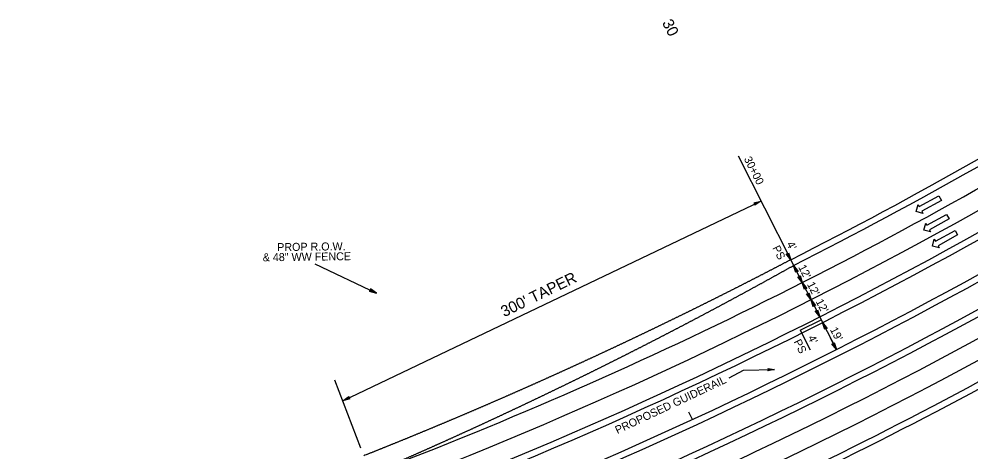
# Model space of a CAD drawing. Extents: x 2389694 to 2405615, y 547005 to 573532.
# Drawn here: x 2391136 to 2391730, y 552823 to 553094 of the extents above; entities that cross this region are included whole.
import ezdxf

# ---------------------------------------------------------------- set-up
doc = ezdxf.new("R2010")
doc.units = 0
for name, color, linetype in [('Old_Level_11', 7, 'Continuous'), ('Old_Level_22', 7, 'Continuous'), ('Prop Cable Guiderail Double Face', 7, 'Continuous'), ('Prop Dimension', 7, 'Continuous'), ('Prop Dimension Text', 7, 'Continuous'), ('Prop DSN Text', 7, 'Continuous'), ('Prop EOT', 7, 'Continuous'), ('Prop Horizontal Alignment', 7, 'Continuous'), ('Prop Horizontal Alignment Curve and Spiral Data', 7, 'Continuous'), ('Prop Horizontal Alignment Tick Large', 7, 'Continuous'), ('Prop Horizontal Alignment Tick Small', 7, 'Continuous'), ('Prop Lane Arrow Through CELL', 7, 'Continuous'), ('Prop Lane Lines', 7, 'Continuous')]:
    doc.layers.add(name, color=color, linetype=linetype)

# ---------------------------------------------------------------- blocks, each defined once
blk = doc.blocks.new('TERM')
at = {"layer": 'Old_Level_11'}
blk.add_lwpolyline([(-0.01375, 0.00225), (0, 0), (-0.01375, -0.0025), (-0.012, 0)], close=True, dxfattribs=at)

msp = doc.modelspace()

# ---------------------------------------------------------------- linework, layer by layer
at = {"layer": 'Prop Cable Guiderail Double Face'}
msp.add_arc((2390350.01, 555442.22), 2869, 286.11768, 302.22693, dxfattribs=at)
at = {"layer": 'Prop Dimension'}
for p, q in [((2391584.73, 553008.25), (2391617.64, 552943.37)), ((2391337.8, 552855.24), (2391599.01, 552980.09)), ((2391617.64, 552943.37), (2391619.45, 552939.8)), ((2391619.45, 552939.8), (2391624.88, 552929.1)), ((2391624.88, 552929.1), (2391630.31, 552918.39)), ((2391630.31, 552918.39), (2391635.74, 552907.69)), ((2391623.57, 552899.28), (2391636.64, 552905.91)), ((2391635.74, 552907.69), (2391637.55, 552904.12)), ((2391637.55, 552904.12), (2391646.14, 552887.18)), ((2391623.57, 552899.28), (2391629.73, 552887.13)), ((2391349.13, 552825.57), (2391332.91, 552868.04))]:
    msp.add_line(p, q, dxfattribs=at)
for points in [[(2391594.62, 552978.85), (2391599.01, 552980.09), (2391595.27, 552977.42), (2391595.45, 552978.39)], [(2391616.3, 552947.73), (2391617.64, 552943.37), (2391614.88, 552947.04), (2391615.85, 552946.89)], [(2391620.8, 552935.43), (2391619.45, 552939.8), (2391622.21, 552936.12), (2391621.24, 552936.28)], [(2391623.54, 552933.46), (2391624.88, 552929.1), (2391622.12, 552932.77), (2391623.09, 552932.62)], [(2391626.22, 552924.73), (2391624.88, 552929.1), (2391627.64, 552925.42), (2391626.67, 552925.57)], [(2391628.96, 552922.76), (2391630.31, 552918.39), (2391627.55, 552922.07), (2391628.52, 552921.92)], [(2391631.65, 552914.03), (2391630.31, 552918.39), (2391633.07, 552914.72), (2391632.1, 552914.87)], [(2391634.39, 552912.06), (2391635.74, 552907.69), (2391632.98, 552911.36), (2391633.95, 552911.21)], [(2391638.89, 552899.76), (2391637.55, 552904.12), (2391640.31, 552900.45), (2391639.33, 552900.6)], [(2391644.8, 552891.54), (2391646.14, 552887.18), (2391643.38, 552890.85), (2391644.36, 552890.7)], [(2391342.19, 552856.48), (2391337.8, 552855.24), (2391341.54, 552857.91), (2391341.36, 552856.94)]]:
    msp.add_lwpolyline(points, close=True, dxfattribs=at)
at = {"layer": 'Prop DSN Text'}
for p, q in [((2391320.47, 552940.86), (2391358.82, 552922.44)), ((2391579.2, 552869.61), (2391588.07, 552874.35)), ((2391588.07, 552874.35), (2391607.54, 552874.81))]:
    msp.add_line(p, q, dxfattribs=at)
msp.add_lwpolyline([(2391354.43, 552923.69), (2391358.82, 552922.44), (2391355.08, 552925.12), (2391355.26, 552924.15)], close=True, dxfattribs=at)
at = {"layer": 'Prop EOT'}
for radius, start, end in [(2802, 296.89804, 302.22692), (2806, 296.89804, 302.22692), (2842, 286.11768, 302.22693), (2846, 286.11763, 302.22693), (2884, 286.11768, 302.22693), (2888, 286.11768, 302.22693), (2924, 292.11719, 302.22692), (2928, 292.11719, 302.22692)]:
    msp.add_arc((2390350.01, 555442.22), radius, start, end, dxfattribs=at)
for points in [[(2391617.64, 552943.36), (2391616.94, 552942.99), (2391616.24, 552942.63), (2391615.54, 552942.26), (2391614.83, 552941.89), (2391614.13, 552941.53), (2391613.43, 552941.16), (2391612.72, 552940.79), (2391612.02, 552940.42), (2391611.31, 552940.05), (2391610.61, 552939.69), (2391609.91, 552939.32), (2391609.21, 552938.96), (2391608.5, 552938.59), (2391607.8, 552938.23), (2391607.1, 552937.86), (2391606.39, 552937.5), (2391605.69, 552937.13), (2391604.99, 552936.77), (2391604.27, 552936.4), (2391603.57, 552936.03), (2391602.87, 552935.67), (2391602.16, 552935.31), (2391601.46, 552934.94), (2391600.76, 552934.58), (2391600.05, 552934.21), (2391599.35, 552933.85), (2391598.64, 552933.49), (2391597.94, 552933.13), (2391597.23, 552932.76), (2391596.53, 552932.4), (2391595.82, 552932.04), (2391595.11, 552931.67), (2391594.41, 552931.31), (2391593.7, 552930.95), (2391593, 552930.59), (2391592.29, 552930.23), (2391591.58, 552929.87), (2391590.88, 552929.51), (2391590.17, 552929.15), (2391589.47, 552928.79), (2391588.76, 552928.43), (2391588.06, 552928.07), (2391587.35, 552927.71), (2391586.63, 552927.34), (2391585.93, 552926.98), (2391585.22, 552926.63), (2391584.52, 552926.27), (2391583.81, 552925.91), (2391583.1, 552925.55), (2391582.39, 552925.19), (2391581.69, 552924.83), (2391580.98, 552924.48), (2391580.27, 552924.12), (2391579.57, 552923.76), (2391578.86, 552923.4), (2391578.14, 552923.04), (2391577.44, 552922.68), (2391576.73, 552922.33), (2391576.02, 552921.97), (2391575.31, 552921.62), (2391574.6, 552921.26), (2391573.9, 552920.9), (2391573.19, 552920.55), (2391572.48, 552920.19), (2391571.77, 552919.84), (2391571.06, 552919.48), (2391570.35, 552919.13), (2391569.64, 552918.77), (2391568.93, 552918.41), (2391568.22, 552918.06), (2391567.51, 552917.71), (2391566.8, 552917.35), (2391566.09, 552917), (2391565.38, 552916.64)], [(2391567.81, 552911.6), (2391568.51, 552911.97), (2391569.21, 552912.35), (2391569.91, 552912.72), (2391570.62, 552913.09), (2391571.32, 552913.47), (2391572.02, 552913.84), (2391572.73, 552914.22), (2391573.43, 552914.6), (2391574.13, 552914.97), (2391574.83, 552915.35), (2391575.53, 552915.72), (2391576.23, 552916.1), (2391576.93, 552916.47), (2391577.63, 552916.85), (2391578.33, 552917.23), (2391579.03, 552917.6), (2391579.73, 552917.98), (2391580.43, 552918.36), (2391581.13, 552918.74), (2391581.83, 552919.12), (2391582.53, 552919.49), (2391583.23, 552919.87), (2391583.93, 552920.25), (2391584.63, 552920.63), (2391585.33, 552921.01), (2391586.03, 552921.38), (2391586.72, 552921.76), (2391587.42, 552922.14), (2391588.12, 552922.52), (2391588.82, 552922.9), (2391589.53, 552923.28), (2391590.22, 552923.66), (2391590.92, 552924.04), (2391591.62, 552924.42), (2391592.32, 552924.8), (2391593.01, 552925.18), (2391593.71, 552925.56), (2391594.41, 552925.95), (2391595.1, 552926.33), (2391595.8, 552926.71), (2391596.5, 552927.09), (2391597.19, 552927.47), (2391597.89, 552927.85), (2391598.6, 552928.24), (2391599.29, 552928.62), (2391599.99, 552929), (2391600.69, 552929.39), (2391601.38, 552929.77), (2391602.08, 552930.15), (2391602.77, 552930.53), (2391603.47, 552930.92), (2391604.16, 552931.3), (2391604.86, 552931.69), (2391605.55, 552932.07), (2391606.25, 552932.45), (2391606.95, 552932.84), (2391607.65, 552933.23), (2391608.34, 552933.61), (2391609.04, 552934), (2391609.73, 552934.38), (2391610.43, 552934.77), (2391611.12, 552935.15), (2391611.81, 552935.54), (2391612.51, 552935.92), (2391613.2, 552936.31), (2391613.9, 552936.69), (2391614.59, 552937.08), (2391615.29, 552937.47), (2391615.99, 552937.86), (2391616.68, 552938.25), (2391617.37, 552938.63), (2391618.07, 552939.02), (2391619.45, 552939.8)], [(2391565.38, 552916.64), (2391564.67, 552916.29), (2391563.96, 552915.94), (2391563.25, 552915.59), (2391562.54, 552915.23), (2391561.83, 552914.88), (2391561.12, 552914.53), (2391560.41, 552914.17), (2391559.7, 552913.82), (2391558.99, 552913.47), (2391558.27, 552913.12), (2391557.56, 552912.77), (2391556.85, 552912.41), (2391556.14, 552912.06), (2391555.43, 552911.71), (2391554.72, 552911.36), (2391554.01, 552911.01), (2391553.3, 552910.66), (2391552.59, 552910.31), (2391551.87, 552909.96), (2391551.16, 552909.61), (2391550.45, 552909.26), (2391549.73, 552908.91), (2391549.02, 552908.56), (2391548.31, 552908.21), (2391547.6, 552907.86), (2391546.89, 552907.52), (2391546.18, 552907.17), (2391545.46, 552906.82), (2391544.75, 552906.47), (2391544.04, 552906.13), (2391543.32, 552905.77), (2391542.6, 552905.43), (2391541.89, 552905.08), (2391541.18, 552904.73), (2391540.47, 552904.39), (2391539.75, 552904.04), (2391539.04, 552903.69), (2391538.33, 552903.35), (2391537.61, 552903), (2391536.9, 552902.66), (2391536.19, 552902.31), (2391535.47, 552901.97), (2391534.76, 552901.62), (2391534.04, 552901.27), (2391533.32, 552900.93), (2391532.61, 552900.58), (2391531.9, 552900.24), (2391531.18, 552899.9), (2391530.47, 552899.55), (2391529.75, 552899.21), (2391529.04, 552898.87), (2391528.32, 552898.52), (2391527.61, 552898.18), (2391526.89, 552897.84), (2391526.18, 552897.5), (2391525.46, 552897.15), (2391524.74, 552896.81), (2391524.02, 552896.47), (2391523.31, 552896.12), (2391522.59, 552895.78), (2391521.88, 552895.44), (2391521.16, 552895.1), (2391520.45, 552894.76), (2391519.73, 552894.42), (2391519.02, 552894.08), (2391518.3, 552893.74), (2391517.58, 552893.4), (2391516.86, 552893.05), (2391516.14, 552892.71), (2391515.43, 552892.38), (2391514.71, 552892.04), (2391513.99, 552891.7), (2391513.28, 552891.36), (2391512.56, 552891.02)], [(2391515.55, 552884.47), (2391516.26, 552884.83), (2391516.96, 552885.19), (2391517.67, 552885.55), (2391518.38, 552885.91), (2391519.09, 552886.27), (2391519.8, 552886.63), (2391520.52, 552886.99), (2391521.23, 552887.35), (2391521.94, 552887.71), (2391522.65, 552888.07), (2391523.35, 552888.43), (2391524.06, 552888.79), (2391524.77, 552889.16), (2391525.48, 552889.52), (2391526.19, 552889.88), (2391526.9, 552890.24), (2391527.6, 552890.6), (2391528.31, 552890.97), (2391529.03, 552891.33), (2391529.73, 552891.7), (2391530.44, 552892.06), (2391531.15, 552892.42), (2391531.86, 552892.79), (2391532.56, 552893.15), (2391533.27, 552893.51), (2391533.98, 552893.88), (2391534.68, 552894.24), (2391535.39, 552894.61), (2391536.1, 552894.97), (2391536.8, 552895.34), (2391537.52, 552895.7), (2391538.23, 552896.07), (2391538.93, 552896.44), (2391539.64, 552896.8), (2391540.34, 552897.17), (2391541.05, 552897.53), (2391541.75, 552897.9), (2391542.46, 552898.27), (2391543.17, 552898.63), (2391543.87, 552899), (2391544.58, 552899.37), (2391545.28, 552899.73), (2391545.99, 552900.1), (2391546.7, 552900.47), (2391547.4, 552900.84), (2391548.11, 552901.21), (2391548.81, 552901.58), (2391549.52, 552901.94), (2391550.22, 552902.31), (2391550.93, 552902.68), (2391551.63, 552903.05), (2391552.33, 552903.42), (2391553.04, 552903.79), (2391553.74, 552904.16), (2391554.45, 552904.53), (2391555.16, 552904.9), (2391555.86, 552905.27), (2391556.56, 552905.64), (2391557.27, 552906.01), (2391557.97, 552906.38), (2391558.67, 552906.75), (2391559.38, 552907.13), (2391560.08, 552907.5), (2391560.78, 552907.87), (2391561.48, 552908.24), (2391562.19, 552908.61), (2391562.89, 552908.98), (2391563.6, 552909.36), (2391564.3, 552909.73), (2391565, 552910.11), (2391565.71, 552910.48), (2391566.41, 552910.85), (2391567.11, 552911.22), (2391567.81, 552911.6)], [(2391512.56, 552891.02), (2391511.84, 552890.68), (2391511.13, 552890.34), (2391510.41, 552890), (2391509.69, 552889.67), (2391508.97, 552889.33), (2391508.26, 552888.99), (2391507.53, 552888.65), (2391506.81, 552888.31), (2391506.1, 552887.98), (2391505.38, 552887.64), (2391504.66, 552887.3), (2391503.94, 552886.97), (2391503.22, 552886.63), (2391502.51, 552886.3), (2391501.79, 552885.96), (2391501.07, 552885.62), (2391500.35, 552885.29), (2391499.63, 552884.95), (2391498.91, 552884.62), (2391498.19, 552884.28), (2391497.47, 552883.95), (2391496.75, 552883.61), (2391496.03, 552883.28), (2391495.31, 552882.95), (2391494.59, 552882.61), (2391493.87, 552882.28), (2391493.15, 552881.94), (2391492.43, 552881.61), (2391491.71, 552881.28), (2391490.99, 552880.95), (2391490.27, 552880.61), (2391489.55, 552880.28), (2391488.83, 552879.95), (2391488.11, 552879.61), (2391487.39, 552879.28), (2391486.67, 552878.95), (2391485.94, 552878.62), (2391485.22, 552878.29), (2391484.5, 552877.96), (2391483.78, 552877.63), (2391483.06, 552877.3), (2391482.34, 552876.97), (2391481.62, 552876.64), (2391480.89, 552876.3), (2391480.17, 552875.97), (2391479.45, 552875.65), (2391478.73, 552875.32), (2391478.01, 552874.99), (2391477.28, 552874.66), (2391476.56, 552874.33), (2391475.84, 552874), (2391475.12, 552873.67), (2391474.4, 552873.35), (2391473.67, 552873.02), (2391472.95, 552872.69), (2391472.22, 552872.36), (2391471.5, 552872.03), (2391470.78, 552871.71), (2391470.05, 552871.38), (2391469.33, 552871.05), (2391468.61, 552870.73), (2391467.89, 552870.4), (2391467.16, 552870.07), (2391466.44, 552869.75), (2391465.72, 552869.42), (2391464.99, 552869.1), (2391464.27, 552868.77), (2391463.54, 552868.44), (2391462.82, 552868.12), (2391462.09, 552867.79), (2391461.37, 552867.47), (2391460.64, 552867.15), (2391459.92, 552866.82), (2391459.2, 552866.5)], [(2391462.68, 552858.42), (2391463.4, 552858.76), (2391464.11, 552859.11), (2391464.83, 552859.45), (2391465.55, 552859.8), (2391466.26, 552860.14), (2391466.98, 552860.49), (2391467.71, 552860.84), (2391468.42, 552861.18), (2391469.14, 552861.53), (2391469.86, 552861.87), (2391470.57, 552862.22), (2391471.29, 552862.57), (2391472.01, 552862.91), (2391472.72, 552863.26), (2391473.44, 552863.61), (2391474.16, 552863.96), (2391474.87, 552864.3), (2391475.59, 552864.65), (2391476.31, 552865), (2391477.03, 552865.35), (2391477.74, 552865.7), (2391478.46, 552866.05), (2391479.17, 552866.4), (2391479.89, 552866.75), (2391480.6, 552867.1), (2391481.32, 552867.45), (2391482.03, 552867.8), (2391482.75, 552868.14), (2391483.46, 552868.49), (2391484.18, 552868.84), (2391484.9, 552869.2), (2391485.62, 552869.55), (2391486.33, 552869.9), (2391487.04, 552870.25), (2391487.76, 552870.6), (2391488.47, 552870.95), (2391489.19, 552871.31), (2391489.9, 552871.66), (2391490.61, 552872.01), (2391491.33, 552872.36), (2391492.04, 552872.71), (2391492.75, 552873.07), (2391493.47, 552873.42), (2391494.19, 552873.78), (2391494.9, 552874.13), (2391495.61, 552874.48), (2391496.33, 552874.84), (2391497.04, 552875.19), (2391497.75, 552875.55), (2391498.46, 552875.9), (2391499.18, 552876.25), (2391499.89, 552876.61), (2391500.6, 552876.96), (2391501.31, 552877.32), (2391502.02, 552877.67), (2391502.74, 552878.03), (2391503.46, 552878.39), (2391504.17, 552878.74), (2391504.88, 552879.1), (2391505.59, 552879.46), (2391506.3, 552879.81), (2391507.01, 552880.17), (2391507.72, 552880.53), (2391508.43, 552880.88), (2391509.15, 552881.24), (2391509.86, 552881.6), (2391510.57, 552881.95), (2391511.29, 552882.32), (2391512, 552882.67), (2391512.71, 552883.03), (2391513.42, 552883.39), (2391514.13, 552883.75), (2391514.84, 552884.11), (2391515.55, 552884.47)], [(2391459.2, 552866.5), (2391458.47, 552866.18), (2391457.75, 552865.85), (2391457.02, 552865.53), (2391456.3, 552865.21), (2391455.58, 552864.88), (2391454.85, 552864.56), (2391454.12, 552864.24), (2391453.39, 552863.91), (2391452.67, 552863.59), (2391451.94, 552863.27), (2391451.22, 552862.95), (2391450.49, 552862.63), (2391449.77, 552862.31), (2391449.04, 552861.99), (2391448.32, 552861.67), (2391447.59, 552861.34), (2391446.87, 552861.02), (2391446.14, 552860.7), (2391445.41, 552860.38), (2391444.68, 552860.06), (2391443.96, 552859.74), (2391443.23, 552859.42), (2391442.5, 552859.1), (2391441.78, 552858.79), (2391441.05, 552858.47), (2391440.32, 552858.15), (2391439.6, 552857.83), (2391438.87, 552857.51), (2391438.15, 552857.2), (2391437.42, 552856.88), (2391436.68, 552856.56), (2391435.96, 552856.24), (2391435.23, 552855.92), (2391434.5, 552855.61), (2391433.77, 552855.29), (2391433.05, 552854.97), (2391432.32, 552854.66), (2391431.59, 552854.34), (2391430.87, 552854.03), (2391430.14, 552853.71), (2391429.41, 552853.39), (2391428.68, 552853.08), (2391427.95, 552852.76), (2391427.22, 552852.45), (2391426.49, 552852.13), (2391425.76, 552851.82), (2391425.03, 552851.5), (2391424.3, 552851.19), (2391423.58, 552850.88), (2391422.85, 552850.56), (2391422.12, 552850.25), (2391421.39, 552849.94), (2391420.66, 552849.62), (2391419.93, 552849.31), (2391419.2, 552849), (2391418.46, 552848.68), (2391417.74, 552848.37), (2391417.01, 552848.06), (2391416.28, 552847.75), (2391415.55, 552847.44), (2391414.82, 552847.13), (2391414.09, 552846.81), (2391413.36, 552846.5), (2391412.63, 552846.19), (2391411.9, 552845.88), (2391411.17, 552845.57), (2391410.44, 552845.26), (2391409.7, 552844.95), (2391408.97, 552844.64), (2391408.24, 552844.33), (2391407.51, 552844.02), (2391406.78, 552843.71), (2391406.05, 552843.4), (2391405.32, 552843.1)], [(2391409.23, 552833.46), (2391409.95, 552833.79), (2391410.68, 552834.12), (2391411.41, 552834.45), (2391412.13, 552834.78), (2391412.85, 552835.11), (2391413.58, 552835.44), (2391414.31, 552835.77), (2391415.04, 552836.11), (2391415.76, 552836.44), (2391416.49, 552836.77), (2391417.21, 552837.1), (2391417.94, 552837.43), (2391418.66, 552837.76), (2391419.38, 552838.1), (2391420.11, 552838.43), (2391420.83, 552838.76), (2391421.55, 552839.09), (2391422.28, 552839.43), (2391423.01, 552839.76), (2391423.73, 552840.1), (2391424.46, 552840.43), (2391425.18, 552840.76), (2391425.9, 552841.1), (2391426.63, 552841.43), (2391427.35, 552841.77), (2391428.07, 552842.1), (2391428.79, 552842.44), (2391429.52, 552842.77), (2391430.24, 552843.11), (2391430.96, 552843.44), (2391431.69, 552843.78), (2391432.42, 552844.12), (2391433.14, 552844.45), (2391433.86, 552844.79), (2391434.58, 552845.13), (2391435.3, 552845.46), (2391436.02, 552845.8), (2391436.75, 552846.14), (2391437.47, 552846.47), (2391438.19, 552846.81), (2391438.91, 552847.15), (2391439.63, 552847.49), (2391440.35, 552847.83), (2391441.08, 552848.17), (2391441.8, 552848.51), (2391442.52, 552848.84), (2391443.24, 552849.18), (2391443.96, 552849.52), (2391444.68, 552849.86), (2391445.41, 552850.2), (2391446.13, 552850.54), (2391446.85, 552850.88), (2391447.56, 552851.22), (2391448.29, 552851.56), (2391449, 552851.9), (2391449.73, 552852.25), (2391450.45, 552852.59), (2391451.17, 552852.93), (2391451.89, 552853.27), (2391452.61, 552853.61), (2391453.33, 552853.95), (2391454.05, 552854.29), (2391454.77, 552854.64), (2391455.49, 552854.98), (2391456.21, 552855.32), (2391456.92, 552855.66), (2391457.64, 552856.01), (2391458.37, 552856.35), (2391459.09, 552856.7), (2391459.81, 552857.04), (2391460.52, 552857.38), (2391461.24, 552857.73), (2391461.96, 552858.07), (2391462.68, 552858.42)], [(2391405.32, 552843.1), (2391404.59, 552842.79), (2391403.85, 552842.48), (2391403.12, 552842.17), (2391402.39, 552841.86), (2391401.66, 552841.56), (2391400.93, 552841.25), (2391400.19, 552840.94), (2391399.46, 552840.63), (2391398.73, 552840.32), (2391398, 552840.02), (2391397.26, 552839.71), (2391396.53, 552839.41), (2391395.8, 552839.1), (2391395.07, 552838.79), (2391394.34, 552838.49), (2391393.6, 552838.18), (2391392.87, 552837.88), (2391392.14, 552837.57), (2391391.4, 552837.27), (2391390.67, 552836.96), (2391389.93, 552836.66), (2391389.2, 552836.35), (2391388.47, 552836.05), (2391387.73, 552835.75), (2391387, 552835.44), (2391386.27, 552835.14), (2391385.54, 552834.84), (2391384.8, 552834.53), (2391384.07, 552834.23), (2391383.34, 552833.93), (2391382.59, 552833.62), (2391381.86, 552833.32), (2391381.13, 552833.02), (2391380.39, 552832.72), (2391379.66, 552832.42), (2391378.92, 552832.12), (2391378.19, 552831.82), (2391377.46, 552831.51), (2391376.72, 552831.21), (2391375.99, 552830.91), (2391375.25, 552830.61), (2391374.52, 552830.31), (2391373.78, 552830.01), (2391373.04, 552829.71), (2391372.31, 552829.41), (2391371.57, 552829.11), (2391370.84, 552828.81), (2391370.1, 552828.52), (2391369.37, 552828.22), (2391368.63, 552827.92), (2391367.9, 552827.62), (2391367.16, 552827.32), (2391366.42, 552827.03), (2391365.69, 552826.73), (2391364.95, 552826.43), (2391364.21, 552826.13), (2391363.47, 552825.83), (2391362.74, 552825.54), (2391362, 552825.24), (2391361.27, 552824.95), (2391360.53, 552824.65), (2391359.79, 552824.35), (2391359.06, 552824.06), (2391358.32, 552823.76), (2391357.58, 552823.47), (2391356.85, 552823.17), (2391356.11, 552822.88), (2391355.36, 552822.58), (2391354.63, 552822.29), (2391353.89, 552821.99), (2391353.15, 552821.7), (2391352.42, 552821.41), (2391350.94, 552820.82)], [(2391355.22, 552809.61), (2391355.96, 552809.92), (2391356.69, 552810.24), (2391357.42, 552810.55), (2391358.15, 552810.87), (2391358.89, 552811.18), (2391359.62, 552811.5), (2391360.36, 552811.82), (2391361.09, 552812.13), (2391361.82, 552812.45), (2391362.56, 552812.77), (2391363.29, 552813.08), (2391364.02, 552813.4), (2391364.75, 552813.72), (2391365.48, 552814.03), (2391366.21, 552814.35), (2391366.94, 552814.67), (2391367.67, 552814.99), (2391368.41, 552815.31), (2391369.15, 552815.63), (2391369.88, 552815.95), (2391370.61, 552816.26), (2391371.34, 552816.58), (2391372.07, 552816.9), (2391372.8, 552817.22), (2391373.53, 552817.54), (2391374.26, 552817.86), (2391374.99, 552818.18), (2391375.72, 552818.5), (2391376.45, 552818.82), (2391377.18, 552819.14), (2391377.92, 552819.47), (2391378.65, 552819.79), (2391379.38, 552820.11), (2391380.11, 552820.43), (2391380.84, 552820.75), (2391381.57, 552821.07), (2391382.29, 552821.39), (2391383.02, 552821.72), (2391383.75, 552822.04), (2391384.48, 552822.36), (2391385.21, 552822.68), (2391385.94, 552823.01), (2391386.67, 552823.33), (2391387.4, 552823.66), (2391388.13, 552823.98), (2391388.86, 552824.3), (2391389.59, 552824.63), (2391390.32, 552824.95), (2391391.05, 552825.28), (2391391.77, 552825.6), (2391392.5, 552825.93), (2391393.23, 552826.25), (2391393.96, 552826.58), (2391394.68, 552826.9), (2391395.41, 552827.23), (2391396.15, 552827.56), (2391396.87, 552827.88), (2391397.6, 552828.21), (2391398.33, 552828.54), (2391399.06, 552828.86), (2391399.78, 552829.19), (2391400.51, 552829.52), (2391401.23, 552829.84), (2391401.96, 552830.17), (2391402.69, 552830.5), (2391403.41, 552830.83), (2391404.14, 552831.15), (2391404.88, 552831.49), (2391405.6, 552831.81), (2391406.33, 552832.14), (2391407.05, 552832.47), (2391407.78, 552832.8), (2391408.5, 552833.13), (2391409.23, 552833.46)]]:
    msp.add_spline(points, degree=3, dxfattribs=at)
at = {"layer": 'Prop Horizontal Alignment'}
msp.add_arc((2390350.01, 555442.22), 2865, 286.11768, 302.22693, dxfattribs=at)
at = {"layer": 'Prop Horizontal Alignment Tick Large'}
msp.add_line((2391646.14, 552887.18), (2391642.52, 552894.31), dxfattribs=at)
at = {"layer": 'Prop Horizontal Alignment Tick Small'}
msp.add_line((2391556.19, 552843.5), (2391554.09, 552848.04), dxfattribs=at)
at = {"layer": 'Prop Lane Arrow Through CELL'}
for p, q in [((2391697.9, 552976.57), (2391710.14, 552983.38)), ((2391711.74, 552980.49), (2391699.51, 552973.69)), ((2391710.14, 552983.38), (2391711.74, 552980.49)), ((2391695.98, 552973.55), (2391697.17, 552977.88)), ((2391700.24, 552972.38), (2391695.98, 552973.55)), ((2391697.17, 552977.88), (2391697.9, 552976.57)), ((2391699.51, 552973.69), (2391700.24, 552972.38)), ((2391702.68, 552964.93), (2391714.91, 552971.74)), ((2391716.51, 552968.85), (2391704.28, 552962.04)), ((2391714.91, 552971.74), (2391716.51, 552968.85)), ((2391700.75, 552961.91), (2391701.95, 552966.24)), ((2391705.01, 552960.73), (2391700.75, 552961.91)), ((2391701.95, 552966.24), (2391702.68, 552964.93)), ((2391704.28, 552962.04), (2391705.01, 552960.73)), ((2391708.03, 552954.93), (2391720.26, 552961.74)), ((2391720.26, 552961.74), (2391721.86, 552958.86)), ((2391706.1, 552951.91), (2391707.3, 552956.24)), ((2391707.3, 552956.24), (2391708.03, 552954.93)), ((2391721.86, 552958.86), (2391709.63, 552952.05)), ((2391710.36, 552950.74), (2391706.1, 552951.91)), ((2391709.63, 552952.05), (2391710.36, 552950.74))]:
    msp.add_line(p, q, dxfattribs=at)
at = {"layer": 'Prop Lane Lines'}
for radius, start, end in [(2818, 290.89849, 302.22692), (2830, 286.11768, 302.22693), (2900, 286.11768, 302.22693), (2912, 286.11768, 302.22693)]:
    msp.add_arc((2390350.01, 555442.22), radius, start, end, dxfattribs=at)

# ---------------------------------------------------------------- block references
at = {"layer": 'Prop DSN Text', "xscale": 299.99999999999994, "yscale": 300, "rotation": 1.3489533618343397}
msp.add_blockref('TERM', (2391607.54, 552874.81), dxfattribs=at)

# ---------------------------------------------------------------- texts
at = {"layer": 'Old_Level_22'}
msp.add_text("300' TAPER", height=7, rotation=25.98981, dxfattribs=at).set_placement((2391438.67, 552907.38))
at = {"layer": 'Prop Dimension Text'}
for s, rotation, p in [('30+00', 296.90054, (2391588.23, 553006.43)), ('PS', 296.8977, (2391606.04, 552950.77)), ("4'", 296.8977, (2391614.85, 552953.29)), ("12'", 296.8987, (2391622.21, 552938.78)), ("12'", 296.89704, (2391627.64, 552928.07)), ("12'", 296.8987, (2391633.07, 552917.37)), ("19'", 296.89799, (2391642, 552899.77)), ('PS', 296.8977, (2391619.34, 552892.14)), ("4'", 296.8977, (2391628.15, 552894.67))]:
    msp.add_text(s, height=5, rotation=rotation, dxfattribs=at).set_placement(p)
at = {"layer": 'Prop DSN Text'}
for s, rotation, p in [('PROP R.O.W.', 0.78274, (2391296.93, 552948.75)), ('& 48" WW FENCE', 0.78274, (2391287.9, 552942.37)), ('PROPOSED GUIDERAIL', 25.22646, (2391509.37, 552834.33))]:
    msp.add_text(s, height=5, rotation=rotation, dxfattribs=at).set_placement(p)
at = {"layer": 'Prop Horizontal Alignment Curve and Spiral Data'}
msp.add_text('30', height=7, rotation=296.89804, dxfattribs=at).set_placement((2391537.12, 553091.58))

doc.saveas('drawing.dxf')
